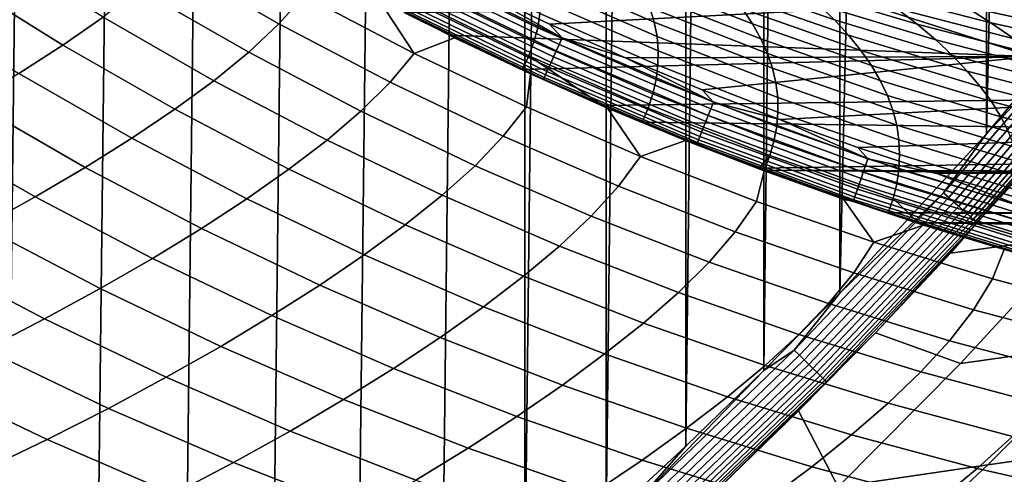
# Model space of a CAD drawing. Header units: metres. Extents: x -240 to 45, y -77 to 27.
# Tile 956 of 1056: x 15.19 to 20.72, y -19.38 to -16.82. Entities that reach past the tile are written whole.
import ezdxf

# ---------------------------------------------------------------- set-up
doc = ezdxf.new("R2010")
doc.units = ezdxf.units.M
doc.layers.add('solid_102011X2', color=7, linetype='CONTINUOUS')

msp = doc.modelspace()

# ---------------------------------------------------------------- linework, layer by layer
at = {"layer": 'solid_102011X2'}
for points in [[(15.603402, 21.91884), (15.093101, -22.261625), (14.574244, -22.593454), (15.092773, 22.261827)], [(16.105583, 21.56492), (15.603707, -21.918644), (15.093101, -22.261625), (15.603402, 21.91884)], [(16.599087, 21.2003), (16.105873, -21.56472), (15.603707, -21.918644), (16.105583, 21.56492)], [(17.083908, 20.824984), (16.599386, -21.200077), (16.105873, -21.56472), (16.599087, 21.2003)], [(17.559605, 20.439386), (17.084232, -20.824722), (16.599386, -21.200077), (17.083908, 20.824984)], [(18.02627, 20.043415), (17.559959, -20.439081), (17.084232, -20.824722), (17.559605, 20.439386)], [(18.02627, 20.043415), (18.026667, -20.043058), (17.559959, -20.439081)], [(18.02627, 20.043415), (18.483433, 19.637545), (18.026667, -20.043058)], [(18.483433, 19.637545), (18.483868, -19.637136), (18.026667, -20.043058)], [(18.483433, 19.637545), (18.931114, 19.221745), (18.483868, -19.637136)], [(18.931114, 19.221745), (18.931587, -19.221283), (18.483868, -19.637136)], [(18.931114, 19.221745), (19.36895, 18.7964), (18.931587, -19.221283)], [(19.36895, 18.7964), (19.369459, -18.795889), (18.931587, -19.221283)], [(19.36895, 18.7964), (19.7966, 18.361864), (19.369459, -18.795889)], [(19.7966, 18.361864), (19.79714, -18.361301), (19.369459, -18.795889)], [(19.7966, 18.361864), (20.620756, 17.465931), (19.79714, -18.361301)], [(20.620756, 17.465931), (20.621334, -17.465282), (19.79714, -18.361301)], [(20.620756, 17.465931), (21.401747, 16.53618), (20.621334, -17.465282)], [(21.401747, 16.53618), (21.402327, -16.535473), (20.621334, -17.465282)], [(16.031746, -16.49658, 191.54837), (16.643921, -16.847326, 191.537582), (16.785187, -16.688393, 195.778732), (16.178368, -16.340956, 195.78537)], [(15.65512, -16.80917, 183.059662), (15.04555, -16.428806, 183.077347), (14.814356, -16.582848, 178.830368), (15.429425, -16.96678, 178.809525)], [(19.147945, -16.430204, 200), (17.742811, -16.646793, 200), (18.164627, -16.847857, 200), (20.002497, -16.752357, 200)], [(16.789709, -16.486036, 199.713181), (16.785187, -16.688393, 195.778732), (17.404354, -17.013031, 195.771942), (17.207222, -16.711086, 199.71315)], [(17.443707, -16.55098, 206.456879), (18.098034, -16.868492, 206.46817), (18.110977, -16.789522, 208.489227), (17.459475, -16.473543, 208.47403)], [(18.098576, -16.551134, 214.547379), (18.753138, -16.83688, 214.575043), (18.72814, -16.755365, 216.596954), (18.076574, -16.471058, 216.565094)], [(16.643921, -16.847326, 191.537582), (16.031746, -16.49658, 191.54837), (15.85662, -16.652544, 187.306335), (16.474215, -17.006607, 187.291748)], [(18.235701, -16.925953, 199.997131), (17.404627, -16.522575, 199.997131), (17.385792, -16.559027, 199.988449), (18.218714, -16.963301, 199.988449)], [(18.235701, -16.925953, 199.997131), (17.742811, -16.646793, 200), (17.404627, -16.522575, 199.997131)], [(18.649796, -16.591169, 220.638428), (19.305769, -16.846916, 220.679382), (19.248768, -16.762827, 222.703323), (18.595974, -16.508413, 222.657944)], [(19.015987, -16.507412, 228.770187), (19.104116, -16.593113, 226.748764), (19.765545, -16.825043, 226.666611), (19.675245, -16.738605, 228.682175)], [(21.177975, -16.874254, 0.002684), (20.621334, -17.465282), (21.402327, -16.535473)], [(15.429425, -16.96678, 178.809525), (14.814356, -16.582848, 178.830368), (14.561018, -16.738167, 174.581039), (15.181721, -17.125696, 174.557236)], [(18.202393, -16.999184, 199.974136), (17.367693, -16.594048, 199.974136), (17.350691, -16.626951, 199.954453), (18.187059, -17.032898, 199.954453)], [(18.218714, -16.963301, 199.988449), (17.385792, -16.559027, 199.988449), (17.367693, -16.594048, 199.974136), (18.202393, -16.999184, 199.974136)], [(17.419815, -16.628235, 204.438828), (18.076948, -16.947279, 204.446289), (18.098034, -16.868492, 206.46817), (17.443707, -16.55098, 206.456879)], [(18.111485, -16.63088, 212.528824), (18.769011, -16.918055, 212.552353), (18.753138, -16.83688, 214.575043), (18.098576, -16.551134, 214.547379)], [(18.693771, -16.673475, 218.618073), (19.352879, -16.930548, 218.654678), (19.305769, -16.846916, 220.679382), (18.649796, -16.591169, 220.638428)], [(19.104116, -16.593113, 226.748764), (19.181629, -16.678238, 224.726471), (19.845295, -16.910904, 224.650223), (19.765545, -16.825043, 226.666611)], [(19.574154, -16.651556, 230.696915), (20.231426, -16.849489, 230.761627), (20.115738, -16.760677, 232.780273), (19.462027, -16.563854, 232.71077)], [(19.988697, -16.671164, 234.79808), (20.645916, -16.84108, 234.873108), (20.50346, -16.749857, 236.894928), (19.850004, -16.580935, 236.814926)], [(16.474215, -17.006607, 187.291748), (15.85662, -16.652544, 187.306335), (15.65512, -16.80917, 183.059662), (16.278225, -17.166565, 183.041565)], [(18.187059, -17.032898, 199.954453), (17.350691, -16.626951, 199.954453), (17.335112, -16.657097, 199.92981), (18.173012, -17.063786, 199.92981)], [(17.388033, -16.705345, 202.419876), (18.047956, -17.025919, 202.423569), (18.076948, -16.947279, 204.446289), (17.419815, -16.628235, 204.438828)], [(18.235701, -16.925953, 199.997131), (18.164627, -16.847857, 200), (17.742811, -16.646793, 200)], [(18.11554, -16.710331, 210.509445), (18.775997, -16.99893, 210.5289), (18.769011, -16.918055, 212.552353), (18.111485, -16.63088, 212.528824)], [(19.675245, -16.738605, 228.682175), (20.33601, -16.937641, 228.742157), (20.231426, -16.849489, 230.761627), (19.574154, -16.651556, 230.696915)], [(16.643921, -16.847326, 191.537582), (17.268555, -17.175056, 191.526566), (17.404354, -17.013031, 195.771942), (16.785187, -16.688393, 195.778732)], [(17.287973, -16.748316, 199.751678), (17.207222, -16.711086, 199.71315), (17.404354, -17.013031, 195.771942), (17.630178, -16.925415, 199.713135)], [(18.149839, -17.114735, 199.867615), (17.309418, -16.70682, 199.867615), (17.299803, -16.725426, 199.831284), (18.141169, -17.133799, 199.831284)], [(18.160522, -17.091244, 199.900681), (17.321264, -16.683893, 199.900681), (17.309418, -16.70682, 199.867615), (18.149839, -17.114735, 199.867615)], [(18.173012, -17.063786, 199.92981), (17.335112, -16.657097, 199.92981), (17.321264, -16.683893, 199.900681), (18.160522, -17.091244, 199.900681)], [(17.348568, -16.782335, 200.399994), (18.011347, -17.104473, 200.399994), (18.047956, -17.025919, 202.423569), (17.388033, -16.705345, 202.419876)], [(18.110977, -16.789522, 208.489227), (18.774338, -17.079542, 208.504654), (18.775997, -16.99893, 210.5289), (18.11554, -16.710331, 210.509445)], [(18.72814, -16.755365, 216.596954), (19.390335, -17.013758, 216.629242), (19.352879, -16.930548, 218.654678), (18.693771, -16.673475, 218.618073)], [(19.181629, -16.678238, 224.726471), (19.248768, -16.762827, 222.703323), (19.914734, -16.996229, 222.633072), (19.845295, -16.910904, 224.650223)], [(20.115738, -16.760677, 232.780273), (20.776638, -16.931574, 232.850388), (20.645916, -16.84108, 234.873108), (19.988697, -16.671164, 234.79808)], [(20.50346, -16.749857, 236.894928), (21.163004, -16.892893, 236.97551), (21.004538, -16.800097, 239.001343), (20.348881, -16.657919, 238.91568)], [(18.13468, -17.148064, 199.792389), (17.292608, -16.739349, 199.792389), (17.287973, -16.748316, 199.751678), (18.130501, -17.157253, 199.751678)], [(17.287973, -16.748316, 199.751678), (17.630178, -16.925415, 199.713135), (18.05831, -17.128899, 199.71312)], [(18.130501, -17.157253, 199.751678), (17.287973, -16.748316, 199.751678), (18.05831, -17.128899, 199.71312)], [(18.141169, -17.133799, 199.831284), (17.299803, -16.725426, 199.831284), (17.292608, -16.739349, 199.792389), (18.13468, -17.148064, 199.792389)], [(17.603613, -16.910128, 200.399994), (17.348568, -16.782335, 200.399994), (20.002632, -16.752407, 200.399994), (20.872761, -17.030182, 200.399994)], [(20.002497, -16.752357, 200), (18.164627, -16.847857, 200), (18.591288, -17.038048, 200), (20.872744, -17.03018, 200)], [(18.753138, -16.83688, 214.575043), (19.418385, -17.096584, 214.603088), (19.390335, -17.013758, 216.629242), (18.72814, -16.755365, 216.596954)], [(19.248768, -16.762827, 222.703323), (19.305769, -16.846916, 220.679382), (19.974106, -17.081055, 220.615173), (19.914734, -16.996229, 222.633072)], [(19.765545, -16.825043, 226.666611), (20.429735, -17.025169, 226.721909), (20.33601, -16.937641, 228.742157), (19.675245, -16.738605, 228.682175)], [(20.872761, -17.030182, 200.399994), (20.002632, -16.752407, 200.399994), (20.002497, -16.752357, 200), (20.872744, -17.03018, 200)], [(20.231426, -16.849489, 230.761627), (20.895931, -17.021362, 230.826904), (20.776638, -16.931574, 232.850388), (20.115738, -16.760677, 232.780273)], [(20.645916, -16.84108, 234.873108), (21.309261, -16.984966, 234.948669), (21.163004, -16.892893, 236.97551), (20.50346, -16.749857, 236.894928)], [(16.278225, -17.166565, 183.041565), (15.65512, -16.80917, 183.059662), (15.429425, -16.96678, 178.809525), (16.058151, -17.327528, 178.788223)], [(17.348568, -16.782335, 200.399994), (17.603613, -16.910128, 200.399994), (18.011347, -17.104473, 200.399994)], [(18.098034, -16.868492, 206.46817), (18.764277, -17.159927, 206.479645), (18.774338, -17.079542, 208.504654), (18.110977, -16.789522, 208.489227)], [(17.268555, -17.175056, 191.526566), (16.643921, -16.847326, 191.537582), (16.474215, -17.006607, 187.291748), (17.104378, -17.337437, 187.27684)], [(18.076948, -16.947279, 204.446289), (18.746052, -17.240128, 204.453873), (18.764277, -17.159927, 206.479645), (18.098034, -16.868492, 206.46817)], [(18.235701, -16.925953, 199.997131), (18.591288, -17.038048, 200), (18.164627, -16.847857, 200)], [(18.769011, -16.918055, 212.552353), (19.437271, -17.179068, 212.576202), (19.418385, -17.096584, 214.603088), (18.753138, -16.83688, 214.575043)], [(19.305769, -16.846916, 220.679382), (19.352879, -16.930548, 218.654678), (20.023651, -17.165421, 218.596603), (19.974106, -17.081055, 220.615173)], [(19.845295, -16.910904, 224.650223), (20.51285, -17.112116, 224.700912), (20.429735, -17.025169, 226.721909), (19.765545, -16.825043, 226.666611)], [(20.33601, -16.937641, 228.742157), (21.004051, -17.110479, 228.802658), (20.895931, -17.021362, 230.826904), (20.231426, -16.849489, 230.761627)], [(20.379601, -17.79624, 0.002684), (20.621334, -17.465282), (21.177975, -16.874254, 0.002684)], [(20.379601, -17.79624, 0.002684), (21.177975, -16.874254, 0.002684), (21.208607, -16.899601, 0.010808), (20.40906, -17.822945, 0.010808)], [(20.776638, -16.931574, 232.850388), (21.443703, -17.076307, 232.921005), (21.309261, -16.984966, 234.948669), (20.645916, -16.84108, 234.873108)], [(18.05831, -17.128899, 199.71312), (17.630178, -16.925415, 199.713135), (17.404354, -17.013031, 195.771942), (18.035019, -17.31444, 195.76503)], [(17.603613, -16.910128, 200.399994), (20.872761, -17.030182, 200.399994), (18.011347, -17.104473, 200.399994)], [(19.085976, -17.28713, 199.997131), (18.235701, -16.925953, 199.997131), (18.218714, -16.963301, 199.988449), (19.070883, -17.325283, 199.988449)], [(19.085976, -17.28713, 199.997131), (18.591288, -17.038048, 200), (18.235701, -16.925953, 199.997131)], [(18.775997, -16.99893, 210.5289), (19.447241, -17.261244, 210.548615), (19.437271, -17.179068, 212.576202), (18.769011, -16.918055, 212.552353)], [(19.352879, -16.930548, 218.654678), (19.390335, -17.013758, 216.629242), (20.063614, -17.249365, 216.577347), (20.023651, -17.165421, 218.596603)], [(19.914734, -16.996229, 222.633072), (20.585598, -17.198517, 222.679214), (20.51285, -17.112116, 224.700912), (19.845295, -16.910904, 224.650223)], [(20.40906, -17.822945, 0.010808), (21.208607, -16.899601, 0.010808), (21.238115, -16.924017, 0.024224), (20.437437, -17.848669, 0.024224)], [(20.437437, -17.848669, 0.024224), (21.238115, -16.924017, 0.024224), (21.265959, -16.947054, 0.042687), (20.464212, -17.872942, 0.042687)], [(16.058151, -17.327528, 178.788223), (15.429425, -16.96678, 178.809525), (15.181721, -17.125696, 174.557236), (15.816205, -17.489826, 174.532883)], [(18.047956, -17.025919, 202.423569), (18.719906, -17.320177, 202.427322), (18.746052, -17.240128, 204.453873), (18.076948, -16.947279, 204.446289)], [(19.070883, -17.325283, 199.988449), (18.218714, -16.963301, 199.988449), (18.202393, -16.999184, 199.974136), (19.056381, -17.361938, 199.974136)], [(20.429735, -17.025169, 226.721909), (21.101244, -17.198967, 226.777695), (21.004051, -17.110479, 228.802658), (20.33601, -16.937641, 228.742157)], [(20.464212, -17.872942, 0.042687), (21.265959, -16.947054, 0.042687), (21.291628, -16.968294, 0.065859), (20.488897, -17.895319, 0.065859)], [(20.488897, -17.895319, 0.065859), (21.291628, -16.968294, 0.065859), (21.314651, -16.987345, 0.093315), (20.51104, -17.91539, 0.093315)], [(20.51104, -17.91539, 0.093315), (21.314651, -16.987345, 0.093315), (21.33461, -17.003859, 0.124553), (20.530233, -17.932789, 0.124553)], [(17.104378, -17.337437, 187.27684), (16.474215, -17.006607, 187.291748), (16.278225, -17.166565, 183.041565), (16.914009, -17.500509, 183.023117)], [(17.268555, -17.175056, 191.526566), (17.904785, -17.479338, 191.51535), (18.035019, -17.31444, 195.76503), (17.404354, -17.013031, 195.771942)], [(18.047956, -17.025919, 202.423569), (18.011347, -17.104473, 200.399994), (18.463932, -17.306271, 200.399994)], [(18.463932, -17.306271, 200.399994), (18.011347, -17.104473, 200.399994), (20.872761, -17.030182, 200.399994), (21.756033, -17.262794, 200.399994)], [(18.463932, -17.306271, 200.399994), (18.686064, -17.400106, 200.399994), (18.719906, -17.320177, 202.427322), (18.047956, -17.025919, 202.423569)], [(19.042757, -17.396379, 199.954453), (18.187059, -17.032898, 199.954453), (18.173012, -17.063786, 199.92981), (19.030273, -17.427933, 199.92981)], [(19.056381, -17.361938, 199.974136), (18.202393, -16.999184, 199.974136), (18.187059, -17.032898, 199.954453), (19.042757, -17.396379, 199.954453)], [(20.872744, -17.03018, 200), (18.591288, -17.038048, 200), (19.022678, -17.217346, 200)], [(19.085976, -17.28713, 199.997131), (19.022678, -17.217346, 200), (18.591288, -17.038048, 200)], [(18.774338, -17.079542, 208.504654), (19.448538, -17.343153, 208.520294), (19.447241, -17.261244, 210.548615), (18.775997, -16.99893, 210.5289)], [(20.872744, -17.03018, 200), (19.022678, -17.217346, 200), (19.458229, -17.385557, 200), (21.755922, -17.26277, 200)], [(19.390335, -17.013758, 216.629242), (19.418385, -17.096584, 214.603088), (20.094236, -17.332928, 214.557434), (20.063614, -17.249365, 216.577347)], [(19.974106, -17.081055, 220.615173), (20.648226, -17.284414, 220.65683), (20.585598, -17.198517, 222.679214), (19.914734, -16.996229, 222.633072)], [(20.51285, -17.112116, 224.700912), (21.187765, -17.286865, 224.752045), (21.101244, -17.198967, 226.777695), (20.429735, -17.025169, 226.721909)], [(20.530233, -17.932789, 0.124553), (21.33461, -17.003859, 0.124553), (21.351139, -17.017534, 0.159003), (20.546127, -17.947197, 0.159003)], [(20.546127, -17.947197, 0.159003), (21.351139, -17.017534, 0.159003), (21.363934, -17.02812, 0.196032), (20.558432, -17.958351, 0.196032)], [(20.558432, -17.958351, 0.196032), (21.363934, -17.02812, 0.196032), (21.372761, -17.035425, 0.234964), (20.566919, -17.966045, 0.234964)], [(20.566919, -17.966045, 0.234964), (21.372761, -17.035425, 0.234964), (20.828928, -17.679964, 0.26233)], [(19.019178, -17.45598, 199.900681), (18.160522, -17.091244, 199.900681), (18.149839, -17.114735, 199.867615), (19.009686, -17.479977, 199.867615)], [(19.030273, -17.427933, 199.92981), (18.173012, -17.063786, 199.92981), (18.160522, -17.091244, 199.900681), (19.019178, -17.45598, 199.900681)], [(18.764277, -17.159927, 206.479645), (19.441406, -17.424833, 206.491287), (19.448538, -17.343153, 208.520294), (18.774338, -17.079542, 208.504654)], [(19.418385, -17.096584, 214.603088), (19.437271, -17.179068, 212.576202), (20.115765, -17.416143, 212.536865), (20.094236, -17.332928, 214.557434)], [(20.023651, -17.165421, 218.596603), (20.700977, -17.369843, 218.63382), (20.648226, -17.284414, 220.65683), (19.974106, -17.081055, 220.615173)], [(15.816205, -17.489826, 174.532883), (15.181721, -17.125696, 174.557236), (14.913993, -17.286186, 170.304062), (15.55439, -17.653732, 170.276794)], [(18.05831, -17.128899, 199.71312), (18.035019, -17.31444, 195.76503), (18.676325, -17.592194, 195.758011), (18.491343, -17.321404, 199.713104)], [(18.130501, -17.157253, 199.751678), (18.05831, -17.128899, 199.71312), (18.491343, -17.321404, 199.713104)], [(18.996216, -17.514025, 199.792389), (18.13468, -17.148064, 199.792389), (18.130501, -17.157253, 199.751678), (18.992502, -17.523411, 199.751678)], [(19.00198, -17.499453, 199.831284), (18.141169, -17.133799, 199.831284), (18.13468, -17.148064, 199.792389), (18.996216, -17.514025, 199.792389)], [(19.009686, -17.479977, 199.867615), (18.149839, -17.114735, 199.867615), (18.141169, -17.133799, 199.831284), (19.00198, -17.499453, 199.831284)], [(20.585598, -17.198517, 222.679214), (21.263861, -17.37421, 222.725754), (21.187765, -17.286865, 224.752045), (20.51285, -17.112116, 224.700912)], [(16.914009, -17.500509, 183.023117), (16.278225, -17.166565, 183.041565), (16.058151, -17.327528, 178.788223), (16.699673, -17.664606, 178.766479)], [(17.904785, -17.479338, 191.51535), (17.268555, -17.175056, 191.526566), (17.104378, -17.337437, 187.27684), (17.746243, -17.644596, 187.261673)], [(18.130501, -17.157253, 199.751678), (18.491343, -17.321404, 199.713104), (18.929005, -17.50281, 199.713089)], [(18.992502, -17.523411, 199.751678), (18.130501, -17.157253, 199.751678), (18.929005, -17.50281, 199.713089)], [(18.746052, -17.240128, 204.453873), (19.426094, -17.506323, 204.461563), (19.441406, -17.424833, 206.491287), (18.764277, -17.159927, 206.479645)], [(19.437271, -17.179068, 212.576202), (19.447241, -17.261244, 210.548615), (20.128445, -17.499054, 210.51564), (20.115765, -17.416143, 212.536865)], [(20.063614, -17.249365, 216.577347), (20.744102, -17.454845, 216.610184), (20.700977, -17.369843, 218.63382), (20.023651, -17.165421, 218.596603)], [(20.648226, -17.284414, 220.65683), (21.329782, -17.461046, 220.698853), (21.263861, -17.37421, 222.725754), (20.585598, -17.198517, 222.679214)], [(18.686064, -17.400106, 200.399994), (18.463932, -17.306271, 200.399994), (21.756033, -17.262794, 200.399994), (22.650105, -17.449629, 200.399994)], [(18.719906, -17.320177, 202.427322), (19.402843, -17.58766, 202.431137), (19.426094, -17.506323, 204.461563), (18.746052, -17.240128, 204.453873)], [(19.085976, -17.28713, 199.997131), (19.458229, -17.385557, 200), (19.022678, -17.217346, 200)], [(19.447241, -17.261244, 210.548615), (19.448538, -17.343153, 208.520294), (20.132523, -17.581697, 208.49379), (20.128445, -17.499054, 210.51564)], [(21.755922, -17.26277, 200), (19.458229, -17.385557, 200), (19.898016, -17.542704, 200), (22.650146, -17.449636, 200)], [(20.094236, -17.332928, 214.557434), (20.777849, -17.539459, 214.585953), (20.744102, -17.454845, 216.610184), (20.063614, -17.249365, 216.577347)], [(15.55439, -17.653732, 170.276794), (14.913993, -17.286186, 170.304062), (14.626899, -17.448126, 166.05127), (15.273349, -17.81912, 166.021149)], [(17.904785, -17.479338, 191.51535), (18.551754, -17.759735, 191.503952), (18.676325, -17.592194, 195.758011), (18.035019, -17.31444, 195.76503)], [(18.686064, -17.400106, 200.399994), (19.343143, -17.658232, 200.399994), (19.402843, -17.58766, 202.431137), (18.719906, -17.320177, 202.427322)], [(19.95327, -17.605293, 199.997131), (19.085976, -17.28713, 199.997131), (19.070883, -17.325283, 199.988449), (19.940109, -17.644156, 199.988449)], [(19.95327, -17.605293, 199.997131), (19.458229, -17.385557, 200), (19.085976, -17.28713, 199.997131)], [(20.700977, -17.369843, 218.63382), (21.38578, -17.547409, 218.671356), (21.329782, -17.461046, 220.698853), (20.648226, -17.284414, 220.65683)], [(16.699673, -17.664606, 178.766479), (16.058151, -17.327528, 178.788223), (15.816205, -17.489826, 174.532883), (16.463602, -17.830065, 174.508057)], [(17.746243, -17.644596, 187.261673), (17.104378, -17.337437, 187.27684), (16.914009, -17.500509, 183.023117), (17.5616, -17.810558, 183.004333)], [(18.929005, -17.50281, 199.713089), (18.491343, -17.321404, 199.713104), (18.676325, -17.592194, 195.758011)], [(19.927464, -17.681492, 199.974136), (19.056381, -17.361938, 199.974136), (19.042757, -17.396379, 199.954453), (19.915585, -17.716572, 199.954453)], [(19.940109, -17.644156, 199.988449), (19.070883, -17.325283, 199.988449), (19.056381, -17.361938, 199.974136), (19.927464, -17.681492, 199.974136)], [(19.448538, -17.343153, 208.520294), (19.441406, -17.424833, 206.491287), (20.128239, -17.66411, 206.471283), (20.132523, -17.581697, 208.49379)], [(20.115765, -17.416143, 212.536865), (20.802465, -17.623726, 212.561111), (20.777849, -17.539459, 214.585953), (20.094236, -17.332928, 214.557434)], [(20.744102, -17.454845, 216.610184), (21.432106, -17.633339, 216.643295), (21.38578, -17.547409, 218.671356), (20.700977, -17.369843, 218.63382)], [(19.343143, -17.658232, 200.399994), (18.686064, -17.400106, 200.399994), (22.650105, -17.449629, 200.399994), (23.552605, -17.590189, 200.399994)], [(19.904699, -17.748713, 199.92981), (19.030273, -17.427933, 199.92981), (19.019178, -17.45598, 199.900681), (19.895023, -17.777281, 199.900681)], [(19.915585, -17.716572, 199.954453), (19.042757, -17.396379, 199.954453), (19.030273, -17.427933, 199.92981), (19.904699, -17.748713, 199.92981)], [(19.441406, -17.424833, 206.491287), (19.426094, -17.506323, 204.461563), (20.115843, -17.746334, 204.448151), (20.128239, -17.66411, 206.471283)], [(19.95327, -17.605293, 199.997131), (19.898016, -17.542704, 200), (19.458229, -17.385557, 200)], [(20.128445, -17.499054, 210.51564), (20.818199, -17.70768, 210.53569), (20.802465, -17.623726, 212.561111), (20.115765, -17.416143, 212.536865)], [(15.273349, -17.81912, 166.021149), (14.626899, -17.448126, 166.05127), (14.320546, -17.611237, 161.80014), (14.973163, -17.985703, 161.767105)], [(18.551754, -17.759735, 191.503952), (17.904785, -17.479338, 191.51535), (17.746243, -17.644596, 187.261673), (18.398939, -17.927647, 187.246246)], [(19.886745, -17.801723, 199.867615), (19.009686, -17.479977, 199.867615), (19.00198, -17.499453, 199.831284), (19.880028, -17.82156, 199.831284)], [(19.895023, -17.777281, 199.900681), (19.019178, -17.45598, 199.900681), (19.009686, -17.479977, 199.867615), (19.886745, -17.801723, 199.867615)], [(20.379601, -17.79624, 0.002684), (19.79714, -18.361301), (20.621334, -17.465282)], [(22.650146, -17.449636, 200), (19.898016, -17.542704, 200), (20.341372, -17.688555, 200), (23.552599, -17.590187, 200)], [(16.463602, -17.830065, 174.508057), (15.816205, -17.489826, 174.532883), (15.55439, -17.653732, 170.276794), (16.207819, -17.997164, 170.248993)], [(17.5616, -17.810558, 183.004333), (16.914009, -17.500509, 183.023117), (16.699673, -17.664606, 178.766479), (17.353107, -17.977566, 178.744324)], [(19.371016, -17.673018, 199.713074), (18.929005, -17.50281, 199.713089), (18.676325, -17.592194, 195.758011), (19.3274, -17.845911, 195.750885)], [(18.992502, -17.523411, 199.751678), (18.929005, -17.50281, 199.713089), (19.371016, -17.673018, 199.713074)], [(19.875002, -17.836405, 199.792389), (18.996216, -17.514025, 199.792389), (18.992502, -17.523411, 199.751678), (19.871763, -17.845964, 199.751678)], [(18.992502, -17.523411, 199.751678), (19.371016, -17.673018, 199.713074), (19.817085, -17.83193, 199.713043)], [(19.871763, -17.845964, 199.751678), (18.992502, -17.523411, 199.751678), (19.817085, -17.83193, 199.713043)], [(19.880028, -17.82156, 199.831284), (19.00198, -17.499453, 199.831284), (18.996216, -17.514025, 199.792389), (19.875002, -17.836405, 199.792389)], [(19.426094, -17.506323, 204.461563), (19.402843, -17.58766, 202.431137), (20.095579, -17.828403, 202.424393), (20.115843, -17.746334, 204.448151)], [(20.132523, -17.581697, 208.49379), (20.825304, -17.791363, 208.509689), (20.818199, -17.70768, 210.53569), (20.128445, -17.499054, 210.51564)], [(18.551754, -17.759735, 191.503952), (19.208574, -18.015871, 191.492371), (19.3274, -17.845911, 195.750885), (18.676325, -17.592194, 195.758011)], [(19.343143, -17.658232, 200.399994), (19.371922, -17.668888, 200.399994), (19.402843, -17.58766, 202.431137)], [(19.371922, -17.668888, 200.399994), (19.343143, -17.658232, 200.399994), (23.552605, -17.590189, 200.399994), (24.46114, -17.684101, 200.399994)], [(19.402843, -17.58766, 202.431137), (19.371922, -17.668888, 200.399994), (20.067715, -17.910368, 200.399994), (20.095579, -17.828403, 202.424393)], [(19.95327, -17.605293, 199.997131), (20.341372, -17.688555, 200), (19.898016, -17.542704, 200)], [(20.128239, -17.66411, 206.471283), (20.824024, -17.874813, 206.483109), (20.825304, -17.791363, 208.509689), (20.132523, -17.581697, 208.49379)], [(24.461153, -17.684099, 200), (23.552599, -17.590187, 200), (20.341372, -17.688555, 200)], [(18.398939, -17.927647, 187.246246), (17.746243, -17.644596, 187.261673), (17.5616, -17.810558, 183.004333), (18.220118, -18.096273, 182.985214)], [(20.824203, -17.919104, 199.988449), (19.940109, -17.644156, 199.988449), (19.927464, -17.681492, 199.974136), (20.813448, -17.957027, 199.974136)], [(20.835398, -17.879629, 199.997131), (19.95327, -17.605293, 199.997131), (19.940109, -17.644156, 199.988449), (20.824203, -17.919104, 199.988449)], [(20.835398, -17.879629, 199.997131), (20.341372, -17.688555, 200), (19.95327, -17.605293, 199.997131)], [(16.207819, -17.997164, 170.248993), (15.55439, -17.653732, 170.276794), (15.273349, -17.81912, 166.021149), (15.932955, -18.165775, 165.990402)], [(17.353107, -17.977566, 178.744324), (16.699673, -17.664606, 178.766479), (16.463602, -17.830065, 174.508057), (17.12302, -18.145962, 174.482742)], [(19.371016, -17.673018, 199.713074), (19.3274, -17.845911, 195.750885), (19.987345, -18.075264, 195.743652), (19.817085, -17.83193, 199.713043)], [(19.371922, -17.668888, 200.399994), (24.46114, -17.684101, 200.399994), (25.373295, -17.731119, 200.399994)], [(20.067715, -17.910368, 200.399994), (19.371922, -17.668888, 200.399994), (25.373295, -17.731119, 200.399994), (31.652145, -17.890656, 200.399994)], [(20.813448, -17.957027, 199.974136), (19.927464, -17.681492, 199.974136), (19.915585, -17.716572, 199.954453), (20.803343, -17.992661, 199.954453)], [(20.115843, -17.746334, 204.448151), (20.814611, -17.958069, 204.455963), (20.824024, -17.874813, 206.483109), (20.128239, -17.66411, 206.471283)], [(24.461153, -17.684099, 200), (20.341372, -17.688555, 200), (20.788391, -17.823141, 200), (25.373312, -17.731115, 200)], [(20.835398, -17.879629, 199.997131), (20.788391, -17.823141, 200), (20.341372, -17.688555, 200)], [(20.566919, -17.966045, 0.234964), (20.828928, -17.679964, 0.26233), (21.136698, -18.038801, 3.960891), (20.41777, -18.136431, 0.263377)], [(19.208574, -18.015871, 191.492371), (18.551754, -17.759735, 191.503952), (18.398939, -17.927647, 187.246246), (19.061575, -18.186205, 187.230591)], [(20.794085, -18.025305, 199.92981), (19.904699, -17.748713, 199.92981), (19.895023, -17.777281, 199.900681), (20.785854, -18.054325, 199.900681)], [(20.803343, -17.992661, 199.954453), (19.915585, -17.716572, 199.954453), (19.904699, -17.748713, 199.92981), (20.794085, -18.025305, 199.92981)], [(20.095579, -17.828403, 202.424393), (20.797314, -18.041172, 202.428268), (20.814611, -17.958069, 204.455963), (20.115843, -17.746334, 204.448151)], [(15.932955, -18.165775, 165.990402), (15.273349, -17.81912, 166.021149), (14.973163, -17.985703, 161.767105), (15.639062, -18.335606, 161.733414)], [(18.220118, -18.096273, 182.985214), (17.5616, -17.810558, 183.004333), (17.353107, -17.977566, 178.744324), (18.017569, -18.265965, 178.721802)], [(19.540562, -18.681271, 0.002684), (19.79714, -18.361301), (20.379601, -17.79624, 0.002684)], [(19.540562, -18.681271, 0.002684), (20.379601, -17.79624, 0.002684), (20.40906, -17.822945, 0.010808), (19.568796, -18.70927, 0.010808)], [(20.778812, -18.079151, 199.867615), (19.886745, -17.801723, 199.867615), (19.880028, -17.82156, 199.831284), (20.7731, -18.0993, 199.831284)], [(20.785854, -18.054325, 199.900681), (19.895023, -17.777281, 199.900681), (19.886745, -17.801723, 199.867615), (20.778812, -18.079151, 199.867615)], [(17.12302, -18.145962, 174.482742), (16.463602, -17.830065, 174.508057), (16.207819, -17.997164, 170.248993), (16.873383, -18.316027, 170.220657)], [(19.208574, -18.015871, 191.492371), (19.874346, -18.247408, 191.480637), (19.987345, -18.075264, 195.743652), (19.3274, -17.845911, 195.750885)], [(19.568796, -18.70927, 0.010808), (20.40906, -17.822945, 0.010808), (20.437437, -17.848669, 0.024224), (19.595993, -18.73624, 0.024224)], [(19.595993, -18.73624, 0.024224), (20.437437, -17.848669, 0.024224), (20.464212, -17.872942, 0.042687), (19.621655, -18.761688, 0.042687)], [(19.621655, -18.761688, 0.042687), (20.464212, -17.872942, 0.042687), (20.488897, -17.895319, 0.065859), (19.645311, -18.785151, 0.065859)], [(19.871763, -17.845964, 199.751678), (19.817085, -17.83193, 199.713043), (19.987345, -18.075264, 195.743652), (20.266937, -17.979448, 199.713013)], [(20.768824, -18.114378, 199.792389), (19.875002, -17.836405, 199.792389), (19.871763, -17.845964, 199.751678), (20.766069, -18.12409, 199.751678)], [(19.871763, -17.845964, 199.751678), (20.266937, -17.979448, 199.713013), (20.720284, -18.115475, 199.712997)], [(20.766069, -18.12409, 199.751678), (19.871763, -17.845964, 199.751678), (20.720284, -18.115475, 199.712997)], [(20.7731, -18.0993, 199.831284), (19.880028, -17.82156, 199.831284), (19.875002, -17.836405, 199.792389), (20.768824, -18.114378, 199.792389)], [(20.095579, -17.828403, 202.424393), (20.067715, -17.910368, 200.399994), (20.238819, -17.965082, 200.399994)], [(20.238819, -17.965082, 200.399994), (20.772289, -18.12413, 200.399994), (20.797314, -18.041172, 202.428268), (20.095579, -17.828403, 202.424393)], [(19.061575, -18.186205, 187.230591), (18.398939, -17.927647, 187.246246), (18.220118, -18.096273, 182.985214), (18.888666, -18.357265, 182.96582)], [(19.645311, -18.785151, 0.065859), (20.488897, -17.895319, 0.065859), (20.51104, -17.91539, 0.093315), (19.666533, -18.806194, 0.093315)], [(19.666533, -18.806194, 0.093315), (20.51104, -17.91539, 0.093315), (20.530233, -17.932789, 0.124553), (19.684929, -18.824436, 0.124553)], [(31.420855, -17.96505, 200.399994), (20.067715, -17.910368, 200.399994), (31.652145, -17.890656, 200.399994)], [(31.420855, -17.96505, 200.399994), (20.238819, -17.965082, 200.399994), (20.067715, -17.910368, 200.399994)], [(21.968391, -17.924004, 8.105632), (21.311005, -18.637974, 8.259282), (20.474562, -18.757401, 4.113002), (21.136698, -18.038801, 3.960891)], [(18.017569, -18.265965, 178.721802), (17.353107, -17.977566, 178.744324), (17.12302, -18.145962, 174.482742), (17.793568, -18.437065, 174.457016)], [(19.684929, -18.824436, 0.124553), (20.530233, -17.932789, 0.124553), (20.546127, -17.947197, 0.159003), (19.700161, -18.839542, 0.159003)], [(19.700161, -18.839542, 0.159003), (20.546127, -17.947197, 0.159003), (20.558432, -17.958351, 0.196032), (19.711954, -18.851236, 0.196032)], [(19.711954, -18.851236, 0.196032), (20.558432, -17.958351, 0.196032), (20.566919, -17.966045, 0.234964), (19.720089, -18.859304, 0.234964)], [(19.720089, -18.859304, 0.234964), (20.566919, -17.966045, 0.234964), (19.995886, -18.584169, 0.264406)], [(20.720284, -18.115475, 199.712997), (20.266937, -17.979448, 199.713013), (19.987345, -18.075264, 195.743652), (20.655264, -18.279926, 195.736328)], [(20.566919, -17.966045, 0.234964), (20.41777, -18.136431, 0.263377), (19.995886, -18.584169, 0.264406)], [(31.420855, -17.96505, 200.399994), (30.948364, -18.106794, 200.399994), (20.238819, -17.965082, 200.399994)], [(30.948364, -18.106794, 200.399994), (20.772289, -18.12413, 200.399994), (20.238819, -17.965082, 200.399994)], [(15.639062, -18.335606, 161.733414), (14.973163, -17.985703, 161.767105), (14.653912, -18.153196, 157.515884), (15.326194, -18.506361, 157.479126)], [(16.873383, -18.316027, 170.220657), (16.207819, -17.997164, 170.248993), (15.932955, -18.165775, 165.990402), (16.604809, -18.487631, 165.959091)], [(19.874346, -18.247408, 191.480637), (19.208574, -18.015871, 191.492371), (19.061575, -18.186205, 187.230591), (19.73324, -18.419933, 187.214706)], [(20.474562, -18.757401, 4.113002), (19.995886, -18.584169, 0.264406), (20.41777, -18.136431, 0.263377), (21.136698, -18.038801, 3.960891)], [(19.874346, -18.247408, 191.480637), (20.548159, -18.454021, 191.468765), (20.655264, -18.279926, 195.736328), (19.987345, -18.075264, 195.743652)], [(17.793568, -18.437065, 174.457016), (17.12302, -18.145962, 174.482742), (16.873383, -18.316027, 170.220657), (17.550177, -18.609863, 170.191849)], [(18.888666, -18.357265, 182.96582), (18.220118, -18.096273, 182.985214), (18.017569, -18.265965, 178.721802), (18.69215, -18.529406, 178.698944)], [(20.720284, -18.115475, 199.712997), (20.655264, -18.279926, 195.736328), (21.330244, -18.459614, 195.728943), (21.17684, -18.239931, 199.712967)], [(20.766069, -18.12409, 199.751678), (20.720284, -18.115475, 199.712997), (21.17684, -18.239931, 199.712967)], [(15.326194, -18.506361, 157.479126), (14.653912, -18.153196, 157.515884), (14.315656, -18.32131, 153.268143), (14.994385, -18.677752, 153.228149)], [(16.604809, -18.487631, 165.959091), (15.932955, -18.165775, 165.990402), (15.639062, -18.335606, 161.733414), (16.317326, -18.660477, 161.699097)], [(19.73324, -18.419933, 187.214706), (19.061575, -18.186205, 187.230591), (18.888666, -18.357265, 182.96582), (19.566324, -18.593195, 182.946152)], [(20.548159, -18.454021, 191.468765), (19.874346, -18.247408, 191.480637), (19.73324, -18.419933, 187.214706), (20.413019, -18.6285, 187.198639)], [(17.550177, -18.609863, 170.191849), (16.873383, -18.316027, 170.220657), (16.604809, -18.487631, 165.959091), (17.288, -18.784227, 165.927261)], [(18.69215, -18.529406, 178.698944), (18.017569, -18.265965, 178.721802), (17.793568, -18.437065, 174.457016), (18.474327, -18.70298, 174.430908)], [(20.548159, -18.454021, 191.468765), (21.229099, -18.63542, 191.456772), (21.330244, -18.459614, 195.728943), (20.655264, -18.279926, 195.736328)], [(16.317326, -18.660477, 161.699097), (15.639062, -18.335606, 161.733414), (15.326194, -18.506361, 157.479126), (16.01096, -18.834265, 157.441681)], [(19.566324, -18.593195, 182.946152), (18.888666, -18.357265, 182.96582), (18.69215, -18.529406, 178.698944), (19.375921, -18.767551, 178.675766)], [(19.540562, -18.681271, 0.002684), (19.369459, -18.795889), (19.79714, -18.361301)], [(20.413019, -18.6285, 187.198639), (19.73324, -18.419933, 187.214706), (19.566324, -18.593195, 182.946152), (20.252169, -18.803726, 182.926254)], [(18.474327, -18.70298, 174.430908), (17.793568, -18.437065, 174.457016), (17.550177, -18.609863, 170.191849), (18.23728, -18.878277, 170.162613)], [(21.229099, -18.63542, 191.456772), (20.548159, -18.454021, 191.468765), (20.413019, -18.6285, 187.198639), (21.099989, -18.811615, 187.182404)], [(16.01096, -18.834265, 157.441681), (15.326194, -18.506361, 157.479126), (14.994385, -18.677752, 153.228149), (15.685718, -19.008698, 153.187424)], [(17.288, -18.784227, 165.927261), (16.604809, -18.487631, 165.959091), (16.317326, -18.660477, 161.699097), (17.007036, -18.959854, 161.6642)], [(19.375921, -18.767551, 178.675766), (18.69215, -18.529406, 178.698944), (18.474327, -18.70298, 174.430908), (19.164362, -18.943361, 174.404434)], [(22.167561, -18.519026, 12.426437), (21.489767, -19.203169, 12.5867), (20.628498, -19.326551, 8.418805), (21.311005, -18.637974, 8.259282)], [(20.252169, -18.803726, 182.926254), (19.566324, -18.593195, 182.946152), (19.375921, -18.767551, 178.675766), (20.067955, -18.980061, 178.652313)], [(19.787127, -19.450459, 4.270926), (19.563618, -19.022818, 0.265486), (19.995886, -18.584169, 0.264406), (20.474562, -18.757401, 4.113002)], [(19.720089, -18.859304, 0.234964), (19.995886, -18.584169, 0.264406), (19.563618, -19.022818, 0.265486)], [(18.23728, -18.878277, 170.162613), (17.550177, -18.609863, 170.191849), (17.288, -18.784227, 165.927261), (17.981598, -19.055164, 165.894943)], [(21.311005, -18.637974, 8.259282), (20.628498, -19.326551, 8.418805), (19.787127, -19.450459, 4.270926), (20.474562, -18.757401, 4.113002)], [(21.099989, -18.811615, 187.182404), (20.413019, -18.6285, 187.198639), (20.252169, -18.803726, 182.926254), (20.945267, -18.988565, 182.906128)], [(15.685718, -19.008698, 153.187424), (14.994385, -18.677752, 153.228149), (14.643642, -18.849482, 148.980362), (15.341584, -19.183475, 148.936218)], [(17.007036, -18.959854, 161.6642), (16.317326, -18.660477, 161.699097), (16.01096, -18.834265, 157.441681), (16.707281, -19.136438, 157.40361)], [(19.164362, -18.943361, 174.404434), (18.474327, -18.70298, 174.430908), (18.23728, -18.878277, 170.162613), (18.933746, -19.120916, 170.132965)], [(18.662724, -19.527744, 0.002684), (19.369459, -18.795889), (19.540562, -18.681271, 0.002684)], [(18.662724, -19.527744, 0.002684), (19.540562, -18.681271, 0.002684), (19.568796, -18.70927, 0.010808), (18.68968, -19.556974, 0.010808)], [(18.68968, -19.556974, 0.010808), (19.568796, -18.70927, 0.010808), (19.595993, -18.73624, 0.024224), (18.715647, -19.585131, 0.024224)], [(18.715647, -19.585131, 0.024224), (19.595993, -18.73624, 0.024224), (19.621655, -18.761688, 0.042687), (18.740147, -19.611698, 0.042687)], [(17.981598, -19.055164, 165.894943), (17.288, -18.784227, 165.927261), (17.007036, -18.959854, 161.6642), (17.707253, -19.23333, 161.628769)], [(18.662724, -19.527744, 0.002684), (18.931587, -19.221283), (19.369459, -18.795889)], [(18.740147, -19.611698, 0.042687), (19.621655, -18.761688, 0.042687), (19.645311, -18.785151, 0.065859), (18.762735, -19.636192, 0.065859)], [(18.762735, -19.636192, 0.065859), (19.645311, -18.785151, 0.065859), (19.666533, -18.806194, 0.093315), (18.782995, -19.658161, 0.093315)], [(18.782995, -19.658161, 0.093315), (19.666533, -18.806194, 0.093315), (19.684929, -18.824436, 0.124553), (18.800558, -19.677206, 0.124553)], [(20.067955, -18.980061, 178.652313), (19.375921, -18.767551, 178.675766), (19.164362, -18.943361, 174.404434), (19.862736, -19.157864, 174.37764)], [(20.945267, -18.988565, 182.906128), (20.252169, -18.803726, 182.926254), (20.067955, -18.980061, 178.652313), (20.767309, -19.166636, 178.628616)], [(15.341584, -19.183475, 148.936218), (14.643642, -18.849482, 148.980362), (14.273972, -19.021257, 144.735565), (14.978539, -19.358299, 144.687851)], [(16.707281, -19.136438, 157.40361), (16.01096, -18.834265, 157.441681), (15.685718, -19.008698, 153.187424), (16.388718, -19.313677, 153.146011)], [(18.800558, -19.677206, 0.124553), (19.684929, -18.824436, 0.124553), (19.700161, -18.839542, 0.159003), (18.815102, -19.692978, 0.159003)], [(18.815102, -19.692978, 0.159003), (19.700161, -18.839542, 0.159003), (19.711954, -18.851236, 0.196032), (18.826361, -19.705187, 0.196032)], [(18.826361, -19.705187, 0.196032), (19.711954, -18.851236, 0.196032), (19.720089, -18.859304, 0.234964), (18.834129, -19.71361, 0.234964)], [(18.834129, -19.71361, 0.234964), (19.720089, -18.859304, 0.234964), (19.121174, -19.452137, 0.266563)], [(19.720089, -18.859304, 0.234964), (19.563618, -19.022818, 0.265486), (19.121174, -19.452137, 0.266563)], [(18.933746, -19.120916, 170.132965), (18.23728, -18.878277, 170.162613), (17.981598, -19.055164, 165.894943), (18.684649, -19.300083, 165.862183)], [(17.707253, -19.23333, 161.628769), (17.007036, -18.959854, 161.6642), (16.707281, -19.136438, 157.40361), (17.414209, -19.41247, 157.364944)], [(19.862736, -19.157864, 174.37764), (19.164362, -18.943361, 174.404434), (18.933746, -19.120916, 170.132965), (19.63863, -19.337437, 170.102966)], [(20.767309, -19.166636, 178.628616), (20.067955, -18.980061, 178.652313), (19.862736, -19.157864, 174.37764), (20.568497, -19.346191, 174.350555)], [(16.388718, -19.313677, 153.146011), (15.685718, -19.008698, 153.187424), (15.341584, -19.183475, 148.936218), (16.051306, -19.491264, 148.891312)], [(19.787127, -19.450459, 4.270926), (19.121174, -19.452137, 0.266563), (19.563618, -19.022818, 0.265486)], [(18.684649, -19.300083, 165.862183), (17.981598, -19.055164, 165.894943), (17.707253, -19.23333, 161.628769), (18.417011, -19.480547, 161.59285)], [(17.414209, -19.41247, 157.364944), (16.707281, -19.136438, 157.40361), (16.388718, -19.313677, 153.146011), (17.102427, -19.592272, 153.103973)], [(19.63863, -19.337437, 170.102966), (18.933746, -19.120916, 170.132965), (18.684649, -19.300083, 165.862183), (19.396196, -19.518637, 165.829025)], [(16.051306, -19.491264, 148.891312), (15.341584, -19.183475, 148.936218), (14.978539, -19.358299, 144.687851), (15.695, -19.668898, 144.639343)], [(20.568497, -19.346191, 174.350555), (19.862736, -19.157864, 174.37764), (19.63863, -19.337437, 170.102966), (20.350969, -19.527533, 170.072647)], [(21.473021, -19.327042, 178.604691), (20.767309, -19.166636, 178.628616), (20.568497, -19.346191, 174.350555), (21.280674, -19.508104, 174.323227)], [(18.417011, -19.480547, 161.59285), (17.707253, -19.23333, 161.628769), (17.414209, -19.41247, 157.364944), (18.130774, -19.661997, 157.32576)], [(18.662724, -19.527744, 0.002684), (18.483868, -19.637136), (18.931587, -19.221283)], [(21.489767, -19.203169, 12.5867), (20.787968, -19.861137, 12.75264), (19.921822, -19.988798, 8.583977), (20.628498, -19.326551, 8.418805)], [(19.396196, -19.518637, 165.829025), (18.684649, -19.300083, 165.862183), (18.417011, -19.480547, 161.59285), (19.135349, -19.701151, 161.556503)], [(15.695, -19.668898, 144.639343), (14.978539, -19.358299, 144.687851), (14.596564, -19.532871, 140.442184), (15.319757, -19.846273, 140.389954)], [(17.102427, -19.592272, 153.103973), (16.388718, -19.313677, 153.146011), (16.051306, -19.491264, 148.891312), (16.771837, -19.772427, 148.845734)], [(20.628498, -19.326551, 8.418805), (19.921822, -19.988798, 8.583977), (19.07535, -20.117027, 4.434442), (19.787127, -19.450459, 4.270926)], [(20.350969, -19.527533, 170.072647), (19.63863, -19.337437, 170.102966), (19.396196, -19.518637, 165.829025), (20.115271, -19.71052, 165.795517)], [(21.280674, -19.508104, 174.323227), (20.568497, -19.346191, 174.350555), (20.350969, -19.527533, 170.072647), (21.069786, -19.690968, 170.042053)]]:
    msp.add_3dface(points, dxfattribs=at)

doc.saveas('drawing.dxf')
